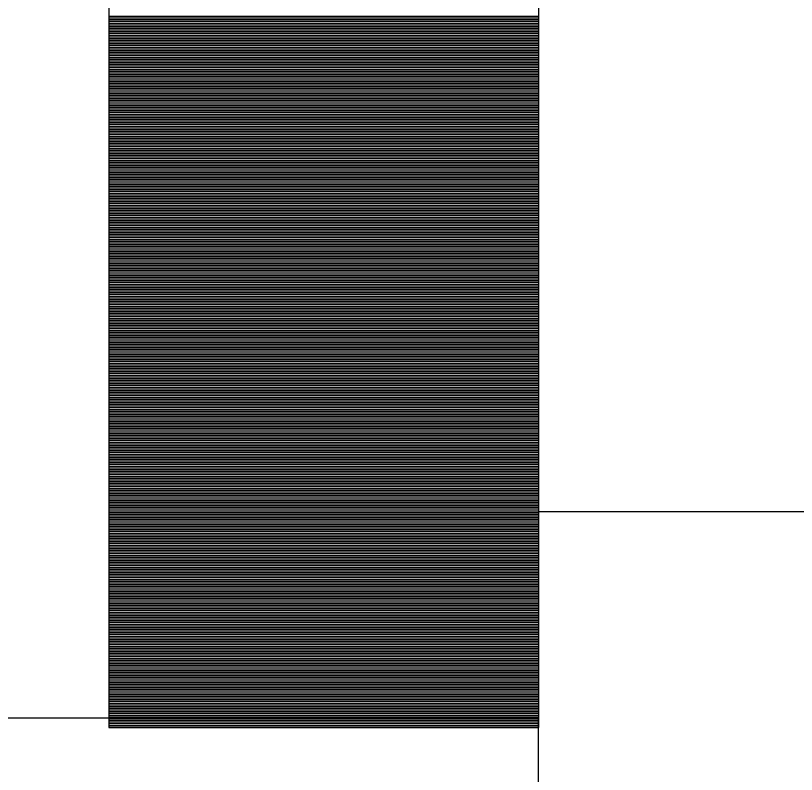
# Model space of a CAD drawing. Extents: x 1678017 to 1687792, y 404433 to 413488.
# Drawn here: x 1678990.455 to 1678990.9095, y 409256.6447 to 409257.0866 of the extents above; entities that cross this region are included whole.
import ezdxf

# ---------------------------------------------------------------- set-up
doc = ezdxf.new("R2010")
doc.units = 0
doc.layers.add('Default', color=7, linetype='Continuous')

msp = doc.modelspace()

# ---------------------------------------------------------------- linework, layer by layer
at = {"layer": 'Default'}
for p, q in [((1678990.50932, 409258.41055), (1678990.50932, 409256.67205)), ((1678990.75932, 409258.41055), (1678990.75932, 409256.67205)), ((1678990.75932, 409257.08609), (1678990.50932, 409257.08609)), ((1678990.75932, 409257.08509), (1678990.50932, 409257.08509)), ((1678990.75932, 409257.08409), (1678990.50932, 409257.08409)), ((1678990.75932, 409257.08309), (1678990.50932, 409257.08309)), ((1678990.75932, 409257.08209), (1678990.50932, 409257.08209)), ((1678990.75932, 409257.08109), (1678990.50932, 409257.08109)), ((1678990.75932, 409257.08009), (1678990.50932, 409257.08009)), ((1678990.75932, 409257.07909), (1678990.50932, 409257.07909)), ((1678990.75932, 409257.07809), (1678990.50932, 409257.07809)), ((1678990.75932, 409257.07709), (1678990.50932, 409257.07709)), ((1678990.75932, 409257.07609), (1678990.50932, 409257.07609)), ((1678990.75932, 409257.07509), (1678990.50932, 409257.07509)), ((1678990.75932, 409257.07409), (1678990.50932, 409257.07409)), ((1678990.75932, 409257.07309), (1678990.50932, 409257.07309)), ((1678990.75932, 409257.07209), (1678990.50932, 409257.07209)), ((1678990.75932, 409257.07109), (1678990.50932, 409257.07109)), ((1678990.75932, 409257.07009), (1678990.50932, 409257.07009)), ((1678990.75932, 409257.06909), (1678990.50932, 409257.06909)), ((1678990.75932, 409257.06809), (1678990.50932, 409257.06809)), ((1678990.75932, 409257.06709), (1678990.50932, 409257.06709)), ((1678990.75932, 409257.06609), (1678990.50932, 409257.06609)), ((1678990.75932, 409257.06509), (1678990.50932, 409257.06509)), ((1678990.75932, 409257.06409), (1678990.50932, 409257.06409)), ((1678990.75932, 409257.06309), (1678990.50932, 409257.06309)), ((1678990.75932, 409257.06209), (1678990.50932, 409257.06209)), ((1678990.75932, 409257.06109), (1678990.50932, 409257.06109)), ((1678990.75932, 409257.06009), (1678990.50932, 409257.06009)), ((1678990.75932, 409257.05909), (1678990.50932, 409257.05909)), ((1678990.75932, 409257.05809), (1678990.50932, 409257.05809)), ((1678990.75932, 409257.05709), (1678990.50932, 409257.05709)), ((1678990.75932, 409257.05609), (1678990.50932, 409257.05609)), ((1678990.75932, 409257.05509), (1678990.50932, 409257.05509)), ((1678990.75932, 409257.05409), (1678990.50932, 409257.05409)), ((1678990.75932, 409257.05309), (1678990.50932, 409257.05309)), ((1678990.75932, 409257.05209), (1678990.50932, 409257.05209)), ((1678990.75932, 409257.05109), (1678990.50932, 409257.05109)), ((1678990.75932, 409257.05009), (1678990.50932, 409257.05009)), ((1678990.75932, 409257.04909), (1678990.50932, 409257.04909)), ((1678990.75932, 409257.04809), (1678990.50932, 409257.04809)), ((1678990.75932, 409257.04709), (1678990.50932, 409257.04709)), ((1678990.75932, 409257.04609), (1678990.50932, 409257.04609)), ((1678990.75932, 409257.04509), (1678990.50932, 409257.04509)), ((1678990.75932, 409257.04409), (1678990.50932, 409257.04409)), ((1678990.75932, 409257.04309), (1678990.50932, 409257.04309)), ((1678990.75932, 409257.04209), (1678990.50932, 409257.04209)), ((1678990.75932, 409257.04109), (1678990.50932, 409257.04109)), ((1678990.75932, 409257.04009), (1678990.50932, 409257.04009)), ((1678990.75932, 409257.03909), (1678990.50932, 409257.03909)), ((1678990.75932, 409257.03809), (1678990.50932, 409257.03809)), ((1678990.75932, 409257.03709), (1678990.50932, 409257.03709)), ((1678990.75932, 409257.03609), (1678990.50932, 409257.03609)), ((1678990.75932, 409257.03509), (1678990.50932, 409257.03509)), ((1678990.75932, 409257.03409), (1678990.50932, 409257.03409)), ((1678990.75932, 409257.03309), (1678990.50932, 409257.03309)), ((1678990.75932, 409257.03209), (1678990.50932, 409257.03209)), ((1678990.75932, 409257.03109), (1678990.50932, 409257.03109)), ((1678990.75932, 409257.03009), (1678990.50932, 409257.03009)), ((1678990.75932, 409257.02909), (1678990.50932, 409257.02909)), ((1678990.75932, 409257.02809), (1678990.50932, 409257.02809)), ((1678990.75932, 409257.02709), (1678990.50932, 409257.02709)), ((1678990.75932, 409257.02609), (1678990.50932, 409257.02609)), ((1678990.75932, 409257.02509), (1678990.50932, 409257.02509)), ((1678990.75932, 409257.02409), (1678990.50932, 409257.02409)), ((1678990.75932, 409257.02309), (1678990.50932, 409257.02309)), ((1678990.75932, 409257.02209), (1678990.50932, 409257.02209)), ((1678990.75932, 409257.02109), (1678990.50932, 409257.02109)), ((1678990.75932, 409257.02009), (1678990.50932, 409257.02009)), ((1678990.75932, 409257.01909), (1678990.50932, 409257.01909)), ((1678990.75932, 409257.01809), (1678990.50932, 409257.01809)), ((1678990.75932, 409257.01709), (1678990.50932, 409257.01709)), ((1678990.75932, 409257.01609), (1678990.50932, 409257.01609)), ((1678990.75932, 409257.01509), (1678990.50932, 409257.01509)), ((1678990.75932, 409257.01409), (1678990.50932, 409257.01409)), ((1678990.75932, 409257.01309), (1678990.50932, 409257.01309)), ((1678990.75932, 409257.01209), (1678990.50932, 409257.01209)), ((1678990.75932, 409257.01109), (1678990.50932, 409257.01109)), ((1678990.75932, 409257.01009), (1678990.50932, 409257.01009)), ((1678990.75932, 409257.00909), (1678990.50932, 409257.00909)), ((1678990.75932, 409257.00809), (1678990.50932, 409257.00809)), ((1678990.75932, 409257.00709), (1678990.50932, 409257.00709)), ((1678990.75932, 409257.00609), (1678990.50932, 409257.00609)), ((1678990.75932, 409257.00509), (1678990.50932, 409257.00509)), ((1678990.75932, 409257.00409), (1678990.50932, 409257.00409)), ((1678990.75932, 409257.00309), (1678990.50932, 409257.00309)), ((1678990.75932, 409257.00209), (1678990.50932, 409257.00209)), ((1678990.75932, 409257.00109), (1678990.50932, 409257.00109)), ((1678990.75932, 409257.00009), (1678990.50932, 409257.00009)), ((1678990.75932, 409256.99909), (1678990.50932, 409256.99909)), ((1678990.75932, 409256.99809), (1678990.50932, 409256.99809)), ((1678990.75932, 409256.99709), (1678990.50932, 409256.99709)), ((1678990.75932, 409256.99609), (1678990.50932, 409256.99609)), ((1678990.75932, 409256.99509), (1678990.50932, 409256.99509)), ((1678990.75932, 409256.99409), (1678990.50932, 409256.99409)), ((1678990.75932, 409256.99309), (1678990.50932, 409256.99309)), ((1678990.75932, 409256.99209), (1678990.50932, 409256.99209)), ((1678990.75932, 409256.99109), (1678990.50932, 409256.99109)), ((1678990.75932, 409256.99009), (1678990.50932, 409256.99009)), ((1678990.75932, 409256.98909), (1678990.50932, 409256.98909)), ((1678990.75932, 409256.98809), (1678990.50932, 409256.98809)), ((1678990.75932, 409256.98709), (1678990.50932, 409256.98709)), ((1678990.75932, 409256.98609), (1678990.50932, 409256.98609)), ((1678990.75932, 409256.98509), (1678990.50932, 409256.98509)), ((1678990.75932, 409256.98409), (1678990.50932, 409256.98409)), ((1678990.75932, 409256.98309), (1678990.50932, 409256.98309)), ((1678990.75932, 409256.98209), (1678990.50932, 409256.98209)), ((1678990.75932, 409256.98109), (1678990.50932, 409256.98109)), ((1678990.75932, 409256.98009), (1678990.50932, 409256.98009)), ((1678990.75932, 409256.97909), (1678990.50932, 409256.97909)), ((1678990.75932, 409256.97809), (1678990.50932, 409256.97809)), ((1678990.75932, 409256.97709), (1678990.50932, 409256.97709)), ((1678990.75932, 409256.97609), (1678990.50932, 409256.97609)), ((1678990.75932, 409256.97509), (1678990.50932, 409256.97509)), ((1678990.75932, 409256.97409), (1678990.50932, 409256.97409)), ((1678990.75932, 409256.97309), (1678990.50932, 409256.97309)), ((1678990.75932, 409256.97209), (1678990.50932, 409256.97209)), ((1678990.75932, 409256.97109), (1678990.50932, 409256.97109)), ((1678990.75932, 409256.97009), (1678990.50932, 409256.97009)), ((1678990.75932, 409256.96909), (1678990.50932, 409256.96909)), ((1678990.75932, 409256.96809), (1678990.50932, 409256.96809)), ((1678990.75932, 409256.96709), (1678990.50932, 409256.96709)), ((1678990.75932, 409256.96609), (1678990.50932, 409256.96609)), ((1678990.75932, 409256.96509), (1678990.50932, 409256.96509)), ((1678990.75932, 409256.96409), (1678990.50932, 409256.96409)), ((1678990.75932, 409256.96309), (1678990.50932, 409256.96309)), ((1678990.75932, 409256.96209), (1678990.50932, 409256.96209)), ((1678990.75932, 409256.96109), (1678990.50932, 409256.96109)), ((1678990.75932, 409256.96009), (1678990.50932, 409256.96009)), ((1678990.75932, 409256.95909), (1678990.50932, 409256.95909)), ((1678990.75932, 409256.95809), (1678990.50932, 409256.95809)), ((1678990.75932, 409256.95709), (1678990.50932, 409256.95709)), ((1678990.75932, 409256.95609), (1678990.50932, 409256.95609)), ((1678990.75932, 409256.95509), (1678990.50932, 409256.95509)), ((1678990.75932, 409256.95409), (1678990.50932, 409256.95409)), ((1678990.75932, 409256.95309), (1678990.50932, 409256.95309)), ((1678990.75932, 409256.95209), (1678990.50932, 409256.95209)), ((1678990.75932, 409256.95109), (1678990.50932, 409256.95109)), ((1678990.75932, 409256.95009), (1678990.50932, 409256.95009)), ((1678990.75932, 409256.94909), (1678990.50932, 409256.94909)), ((1678990.75932, 409256.94809), (1678990.50932, 409256.94809)), ((1678990.75932, 409256.94709), (1678990.50932, 409256.94709)), ((1678990.75932, 409256.94609), (1678990.50932, 409256.94609)), ((1678990.75932, 409256.94509), (1678990.50932, 409256.94509)), ((1678990.75932, 409256.94409), (1678990.50932, 409256.94409)), ((1678990.75932, 409256.94309), (1678990.50932, 409256.94309)), ((1678990.75932, 409256.94209), (1678990.50932, 409256.94209)), ((1678990.75932, 409256.94109), (1678990.50932, 409256.94109)), ((1678990.75932, 409256.94009), (1678990.50932, 409256.94009)), ((1678990.75932, 409256.93909), (1678990.50932, 409256.93909)), ((1678990.75932, 409256.93809), (1678990.50932, 409256.93809)), ((1678990.75932, 409256.93709), (1678990.50932, 409256.93709)), ((1678990.75932, 409256.93609), (1678990.50932, 409256.93609)), ((1678990.75932, 409256.93509), (1678990.50932, 409256.93509)), ((1678990.75932, 409256.93409), (1678990.50932, 409256.93409)), ((1678990.75932, 409256.93309), (1678990.50932, 409256.93309)), ((1678990.75932, 409256.93209), (1678990.50932, 409256.93209)), ((1678990.75932, 409256.93109), (1678990.50932, 409256.93109)), ((1678990.75932, 409256.93009), (1678990.50932, 409256.93009)), ((1678990.75932, 409256.92909), (1678990.50932, 409256.92909)), ((1678990.75932, 409256.92809), (1678990.50932, 409256.92809)), ((1678990.75932, 409256.92709), (1678990.50932, 409256.92709)), ((1678990.75932, 409256.92609), (1678990.50932, 409256.92609)), ((1678990.75932, 409256.92509), (1678990.50932, 409256.92509)), ((1678990.75932, 409256.92409), (1678990.50932, 409256.92409)), ((1678990.75932, 409256.92309), (1678990.50932, 409256.92309)), ((1678990.75932, 409256.92209), (1678990.50932, 409256.92209)), ((1678990.75932, 409256.92109), (1678990.50932, 409256.92109)), ((1678990.75932, 409256.92009), (1678990.50932, 409256.92009)), ((1678990.75932, 409256.91909), (1678990.50932, 409256.91909)), ((1678990.75932, 409256.91809), (1678990.50932, 409256.91809)), ((1678990.75932, 409256.91709), (1678990.50932, 409256.91709)), ((1678990.75932, 409256.91609), (1678990.50932, 409256.91609)), ((1678990.75932, 409256.91509), (1678990.50932, 409256.91509)), ((1678990.75932, 409256.91409), (1678990.50932, 409256.91409)), ((1678990.75932, 409256.91309), (1678990.50932, 409256.91309)), ((1678990.75932, 409256.91209), (1678990.50932, 409256.91209)), ((1678990.75932, 409256.91109), (1678990.50932, 409256.91109)), ((1678990.75932, 409256.91009), (1678990.50932, 409256.91009)), ((1678990.75932, 409256.90909), (1678990.50932, 409256.90909)), ((1678990.75932, 409256.90809), (1678990.50932, 409256.90809)), ((1678990.75932, 409256.90709), (1678990.50932, 409256.90709)), ((1678990.75932, 409256.90609), (1678990.50932, 409256.90609)), ((1678990.75932, 409256.90509), (1678990.50932, 409256.90509)), ((1678990.75932, 409256.90409), (1678990.50932, 409256.90409)), ((1678990.75932, 409256.90309), (1678990.50932, 409256.90309)), ((1678990.75932, 409256.90209), (1678990.50932, 409256.90209)), ((1678990.75932, 409256.90109), (1678990.50932, 409256.90109)), ((1678990.75932, 409256.90009), (1678990.50932, 409256.90009)), ((1678990.75932, 409256.89909), (1678990.50932, 409256.89909)), ((1678990.75932, 409256.89809), (1678990.50932, 409256.89809)), ((1678990.75932, 409256.89709), (1678990.50932, 409256.89709)), ((1678990.75932, 409256.89609), (1678990.50932, 409256.89609)), ((1678990.75932, 409256.89509), (1678990.50932, 409256.89509)), ((1678990.75932, 409256.89409), (1678990.50932, 409256.89409)), ((1678990.75932, 409256.89309), (1678990.50932, 409256.89309)), ((1678990.75932, 409256.89209), (1678990.50932, 409256.89209)), ((1678990.75932, 409256.89109), (1678990.50932, 409256.89109)), ((1678990.75932, 409256.89009), (1678990.50932, 409256.89009)), ((1678990.75932, 409256.88909), (1678990.50932, 409256.88909)), ((1678990.75932, 409256.88809), (1678990.50932, 409256.88809)), ((1678990.75932, 409256.88709), (1678990.50932, 409256.88709)), ((1678990.75932, 409256.88609), (1678990.50932, 409256.88609)), ((1678990.75932, 409256.88509), (1678990.50932, 409256.88509)), ((1678990.75932, 409256.88409), (1678990.50932, 409256.88409)), ((1678990.75932, 409256.88309), (1678990.50932, 409256.88309)), ((1678990.75932, 409256.88209), (1678990.50932, 409256.88209)), ((1678990.75932, 409256.88109), (1678990.50932, 409256.88109)), ((1678990.75932, 409256.88009), (1678990.50932, 409256.88009)), ((1678990.75932, 409256.87909), (1678990.50932, 409256.87909)), ((1678990.75932, 409256.87809), (1678990.50932, 409256.87809)), ((1678990.75932, 409256.87709), (1678990.50932, 409256.87709)), ((1678990.75932, 409256.87609), (1678990.50932, 409256.87609)), ((1678990.75932, 409256.87509), (1678990.50932, 409256.87509)), ((1678990.75932, 409256.87409), (1678990.50932, 409256.87409)), ((1678990.75932, 409256.87309), (1678990.50932, 409256.87309)), ((1678990.75932, 409256.87209), (1678990.50932, 409256.87209)), ((1678990.75932, 409256.87109), (1678990.50932, 409256.87109)), ((1678990.75932, 409256.87009), (1678990.50932, 409256.87009)), ((1678990.75932, 409256.86909), (1678990.50932, 409256.86909)), ((1678990.75932, 409256.86809), (1678990.50932, 409256.86809)), ((1678990.75932, 409256.86709), (1678990.50932, 409256.86709)), ((1678990.75932, 409256.86609), (1678990.50932, 409256.86609)), ((1678990.75932, 409256.86509), (1678990.50932, 409256.86509)), ((1678990.75932, 409256.86409), (1678990.50932, 409256.86409)), ((1678990.75932, 409256.86309), (1678990.50932, 409256.86309)), ((1678990.75932, 409256.86209), (1678990.50932, 409256.86209)), ((1678990.75932, 409256.86109), (1678990.50932, 409256.86109)), ((1678990.75932, 409256.86009), (1678990.50932, 409256.86009)), ((1678990.75932, 409256.85909), (1678990.50932, 409256.85909)), ((1678990.75932, 409256.85809), (1678990.50932, 409256.85809)), ((1678990.75932, 409256.85709), (1678990.50932, 409256.85709)), ((1678990.75932, 409256.85609), (1678990.50932, 409256.85609)), ((1678990.75932, 409256.85509), (1678990.50932, 409256.85509)), ((1678990.75932, 409256.85409), (1678990.50932, 409256.85409)), ((1678990.75932, 409256.85309), (1678990.50932, 409256.85309)), ((1678990.75932, 409256.85209), (1678990.50932, 409256.85209)), ((1678990.75932, 409256.85109), (1678990.50932, 409256.85109)), ((1678990.75932, 409256.85009), (1678990.50932, 409256.85009)), ((1678990.75932, 409256.84909), (1678990.50932, 409256.84909)), ((1678990.75932, 409256.84809), (1678990.50932, 409256.84809)), ((1678990.75932, 409256.84709), (1678990.50932, 409256.84709)), ((1678990.75932, 409256.84609), (1678990.50932, 409256.84609)), ((1678990.75932, 409256.84509), (1678990.50932, 409256.84509)), ((1678990.75932, 409256.84409), (1678990.50932, 409256.84409)), ((1678990.75932, 409256.84309), (1678990.50932, 409256.84309)), ((1678990.75932, 409256.84209), (1678990.50932, 409256.84209)), ((1678990.75932, 409256.84109), (1678990.50932, 409256.84109)), ((1678990.75932, 409256.84009), (1678990.50932, 409256.84009)), ((1678990.75932, 409256.83909), (1678990.50932, 409256.83909)), ((1678990.75932, 409256.83809), (1678990.50932, 409256.83809)), ((1678990.75932, 409256.83709), (1678990.50932, 409256.83709)), ((1678990.75932, 409256.83609), (1678990.50932, 409256.83609)), ((1678990.75932, 409256.83509), (1678990.50932, 409256.83509)), ((1678990.75932, 409256.83409), (1678990.50932, 409256.83409)), ((1678990.75932, 409256.83309), (1678990.50932, 409256.83309)), ((1678990.75932, 409256.83209), (1678990.50932, 409256.83209)), ((1678990.75932, 409256.83109), (1678990.50932, 409256.83109)), ((1678990.75932, 409256.83009), (1678990.50932, 409256.83009)), ((1678990.75932, 409256.82909), (1678990.50932, 409256.82909)), ((1678990.75932, 409256.82809), (1678990.50932, 409256.82809)), ((1678990.75932, 409256.82709), (1678990.50932, 409256.82709)), ((1678990.75932, 409256.82609), (1678990.50932, 409256.82609)), ((1678990.75932, 409256.82509), (1678990.50932, 409256.82509)), ((1678990.75932, 409256.82409), (1678990.50932, 409256.82409)), ((1678990.75932, 409256.82309), (1678990.50932, 409256.82309)), ((1678990.75932, 409256.82209), (1678990.50932, 409256.82209)), ((1678990.75932, 409256.82109), (1678990.50932, 409256.82109)), ((1678990.75932, 409256.82009), (1678990.50932, 409256.82009)), ((1678990.75932, 409256.81909), (1678990.50932, 409256.81909)), ((1678990.75932, 409256.81809), (1678990.50932, 409256.81809)), ((1678990.75932, 409256.81709), (1678990.50932, 409256.81709)), ((1678990.75932, 409256.81609), (1678990.50932, 409256.81609)), ((1678990.75932, 409256.81509), (1678990.50932, 409256.81509)), ((1678990.75932, 409256.81409), (1678990.50932, 409256.81409)), ((1678990.75932, 409256.81309), (1678990.50932, 409256.81309)), ((1678990.75932, 409256.81209), (1678990.50932, 409256.81209)), ((1678990.75932, 409256.81109), (1678990.50932, 409256.81109)), ((1678990.75932, 409256.81009), (1678990.50932, 409256.81009)), ((1678990.75932, 409256.80909), (1678990.50932, 409256.80909)), ((1678990.75932, 409256.80809), (1678990.50932, 409256.80809)), ((1678990.75932, 409256.80709), (1678990.50932, 409256.80709)), ((1678990.75932, 409256.80609), (1678990.50932, 409256.80609)), ((1678990.75932, 409256.80509), (1678990.50932, 409256.80509)), ((1678990.75932, 409256.80409), (1678990.50932, 409256.80409)), ((1678990.75932, 409256.80309), (1678990.50932, 409256.80309)), ((1678990.75932, 409256.80209), (1678990.50932, 409256.80209)), ((1678990.75932, 409256.80109), (1678990.50932, 409256.80109)), ((1678990.75932, 409256.80009), (1678990.50932, 409256.80009)), ((1678990.75932, 409256.79909), (1678990.50932, 409256.79909)), ((1678990.75932, 409256.79809), (1678990.50932, 409256.79809)), ((1678990.75932, 409256.79709), (1678990.50932, 409256.79709)), ((1678990.75932, 409256.79609), (1678990.50932, 409256.79609)), ((1679000.26948, 409256.7976), (1678990.75932, 409256.7976)), ((1678990.75932, 409256.79509), (1678990.50932, 409256.79509)), ((1678990.75932, 409256.79409), (1678990.50932, 409256.79409)), ((1678990.75932, 409256.79309), (1678990.50932, 409256.79309)), ((1678990.75932, 409256.79209), (1678990.50932, 409256.79209)), ((1678990.75932, 409256.79109), (1678990.50932, 409256.79109)), ((1678990.75932, 409256.79009), (1678990.50932, 409256.79009)), ((1678990.75932, 409256.78909), (1678990.50932, 409256.78909)), ((1678990.75932, 409256.78809), (1678990.50932, 409256.78809)), ((1678990.75932, 409256.78709), (1678990.50932, 409256.78709)), ((1678990.75932, 409256.78609), (1678990.50932, 409256.78609)), ((1678990.75932, 409256.78509), (1678990.50932, 409256.78509)), ((1678990.75932, 409256.78409), (1678990.50932, 409256.78409)), ((1678990.75932, 409256.78309), (1678990.50932, 409256.78309)), ((1678990.75932, 409256.78209), (1678990.50932, 409256.78209)), ((1678990.75932, 409256.78109), (1678990.50932, 409256.78109)), ((1678990.75932, 409256.78009), (1678990.50932, 409256.78009)), ((1678990.75932, 409256.77909), (1678990.50932, 409256.77909)), ((1678990.75932, 409256.77809), (1678990.50932, 409256.77809)), ((1678990.75932, 409256.77709), (1678990.50932, 409256.77709)), ((1678990.75932, 409256.77609), (1678990.50932, 409256.77609)), ((1678990.75932, 409256.77509), (1678990.50932, 409256.77509)), ((1678990.75932, 409256.77409), (1678990.50932, 409256.77409)), ((1678990.75932, 409256.77309), (1678990.50932, 409256.77309)), ((1678990.75932, 409256.77209), (1678990.50932, 409256.77209)), ((1678990.75932, 409256.77109), (1678990.50932, 409256.77109)), ((1678990.75932, 409256.77009), (1678990.50932, 409256.77009)), ((1678990.75932, 409256.76909), (1678990.50932, 409256.76909)), ((1678990.75932, 409256.76809), (1678990.50932, 409256.76809)), ((1678990.75932, 409256.76709), (1678990.50932, 409256.76709)), ((1678990.75932, 409256.76609), (1678990.50932, 409256.76609)), ((1678990.75932, 409256.76509), (1678990.50932, 409256.76509)), ((1678990.75932, 409256.76409), (1678990.50932, 409256.76409)), ((1678990.75932, 409256.76309), (1678990.50932, 409256.76309)), ((1678990.75932, 409256.76209), (1678990.50932, 409256.76209)), ((1678990.75932, 409256.76109), (1678990.50932, 409256.76109)), ((1678990.75932, 409256.76009), (1678990.50932, 409256.76009)), ((1678990.75932, 409256.75909), (1678990.50932, 409256.75909)), ((1678990.75932, 409256.75809), (1678990.50932, 409256.75809)), ((1678990.75932, 409256.75709), (1678990.50932, 409256.75709)), ((1678990.75932, 409256.75609), (1678990.50932, 409256.75609)), ((1678990.75932, 409256.75509), (1678990.50932, 409256.75509)), ((1678990.75932, 409256.75409), (1678990.50932, 409256.75409)), ((1678990.75932, 409256.75309), (1678990.50932, 409256.75309)), ((1678990.75932, 409256.75209), (1678990.50932, 409256.75209)), ((1678990.75932, 409256.75109), (1678990.50932, 409256.75109)), ((1678990.75932, 409256.75009), (1678990.50932, 409256.75009)), ((1678990.75932, 409256.74909), (1678990.50932, 409256.74909)), ((1678990.75932, 409256.74809), (1678990.50932, 409256.74809)), ((1678990.75932, 409256.74709), (1678990.50932, 409256.74709)), ((1678990.75932, 409256.74609), (1678990.50932, 409256.74609)), ((1678990.75932, 409256.74509), (1678990.50932, 409256.74509)), ((1678990.75932, 409256.74409), (1678990.50932, 409256.74409)), ((1678990.75932, 409256.74309), (1678990.50932, 409256.74309)), ((1678990.75932, 409256.74209), (1678990.50932, 409256.74209)), ((1678990.75932, 409256.74109), (1678990.50932, 409256.74109)), ((1678990.75932, 409256.74009), (1678990.50932, 409256.74009)), ((1678990.75932, 409256.73909), (1678990.50932, 409256.73909)), ((1678990.75932, 409256.73809), (1678990.50932, 409256.73809)), ((1678990.75932, 409256.73709), (1678990.50932, 409256.73709)), ((1678990.75932, 409256.73609), (1678990.50932, 409256.73609)), ((1678990.75932, 409256.73509), (1678990.50932, 409256.73509)), ((1678990.75932, 409256.73409), (1678990.50932, 409256.73409)), ((1678990.75932, 409256.73309), (1678990.50932, 409256.73309)), ((1678990.75932, 409256.73209), (1678990.50932, 409256.73209)), ((1678990.75932, 409256.73109), (1678990.50932, 409256.73109)), ((1678990.75932, 409256.73009), (1678990.50932, 409256.73009)), ((1678990.75932, 409256.72909), (1678990.50932, 409256.72909)), ((1678990.75932, 409256.72809), (1678990.50932, 409256.72809)), ((1678990.75932, 409256.72709), (1678990.50932, 409256.72709)), ((1678990.75932, 409256.72609), (1678990.50932, 409256.72609)), ((1678990.75932, 409256.72509), (1678990.50932, 409256.72509)), ((1678990.75932, 409256.72409), (1678990.50932, 409256.72409)), ((1678990.75932, 409256.72309), (1678990.50932, 409256.72309)), ((1678990.75932, 409256.72209), (1678990.50932, 409256.72209)), ((1678990.75932, 409256.72109), (1678990.50932, 409256.72109)), ((1678990.75932, 409256.72009), (1678990.50932, 409256.72009)), ((1678990.75932, 409256.71909), (1678990.50932, 409256.71909)), ((1678990.75932, 409256.71809), (1678990.50932, 409256.71809)), ((1678990.75932, 409256.71709), (1678990.50932, 409256.71709)), ((1678990.75932, 409256.71609), (1678990.50932, 409256.71609)), ((1678990.75932, 409256.71509), (1678990.50932, 409256.71509)), ((1678990.75932, 409256.71409), (1678990.50932, 409256.71409)), ((1678990.75932, 409256.71309), (1678990.50932, 409256.71309)), ((1678990.75932, 409256.71209), (1678990.50932, 409256.71209)), ((1678990.75932, 409256.71109), (1678990.50932, 409256.71109)), ((1678990.75932, 409256.71009), (1678990.50932, 409256.71009)), ((1678990.75932, 409256.70909), (1678990.50932, 409256.70909)), ((1678990.75932, 409256.70809), (1678990.50932, 409256.70809)), ((1678990.75932, 409256.70709), (1678990.50932, 409256.70709)), ((1678990.75932, 409256.70609), (1678990.50932, 409256.70609)), ((1678990.75932, 409256.70509), (1678990.50932, 409256.70509)), ((1678990.75932, 409256.70409), (1678990.50932, 409256.70409)), ((1678990.75932, 409256.70309), (1678990.50932, 409256.70309)), ((1678990.75932, 409256.70209), (1678990.50932, 409256.70209)), ((1678990.75932, 409256.70109), (1678990.50932, 409256.70109)), ((1678990.75932, 409256.70009), (1678990.50932, 409256.70009)), ((1678990.75932, 409256.69909), (1678990.50932, 409256.69909)), ((1678990.75932, 409256.69809), (1678990.50932, 409256.69809)), ((1678990.75932, 409256.69709), (1678990.50932, 409256.69709)), ((1678990.75932, 409256.69609), (1678990.50932, 409256.69609)), ((1678990.75932, 409256.69509), (1678990.50932, 409256.69509)), ((1678990.75932, 409256.69409), (1678990.50932, 409256.69409)), ((1678990.75932, 409256.69309), (1678990.50932, 409256.69309)), ((1678990.75932, 409256.69209), (1678990.50932, 409256.69209)), ((1678990.75932, 409256.69109), (1678990.50932, 409256.69109)), ((1678990.75932, 409256.69009), (1678990.50932, 409256.69009)), ((1678990.75932, 409256.68909), (1678990.50932, 409256.68909)), ((1678990.75932, 409256.68809), (1678990.50932, 409256.68809)), ((1678990.75932, 409256.68709), (1678990.50932, 409256.68709)), ((1678990.75932, 409256.68609), (1678990.50932, 409256.68609)), ((1678990.75932, 409256.68509), (1678990.50932, 409256.68509)), ((1678990.75932, 409256.68409), (1678990.50932, 409256.68409)), ((1678990.75932, 409256.68309), (1678990.50932, 409256.68309)), ((1678990.75932, 409256.68209), (1678990.50932, 409256.68209)), ((1678938.63901, 409256.6776), (1678990.75932, 409256.6776)), ((1678990.75932, 409256.68109), (1678990.50932, 409256.68109)), ((1678990.75932, 409256.68009), (1678990.50932, 409256.68009)), ((1678990.75932, 409256.67909), (1678990.50932, 409256.67909)), ((1678990.75932, 409256.67809), (1678990.50932, 409256.67809)), ((1678990.75932, 409255.6776), (1678990.75932, 409256.6776)), ((1678990.75932, 409256.67709), (1678990.50932, 409256.67709)), ((1678990.75932, 409256.67609), (1678990.50932, 409256.67609)), ((1678990.75932, 409256.67509), (1678990.50932, 409256.67509)), ((1678990.75932, 409256.67409), (1678990.50932, 409256.67409)), ((1678990.75932, 409256.67309), (1678990.50932, 409256.67309)), ((1678990.75932, 409256.67209), (1678990.50932, 409256.67209)), ((1678990.50932, 409256.67205), (1678990.75932, 409256.67205))]:
    msp.add_line(p, q, dxfattribs=at)

doc.saveas('drawing.dxf')
